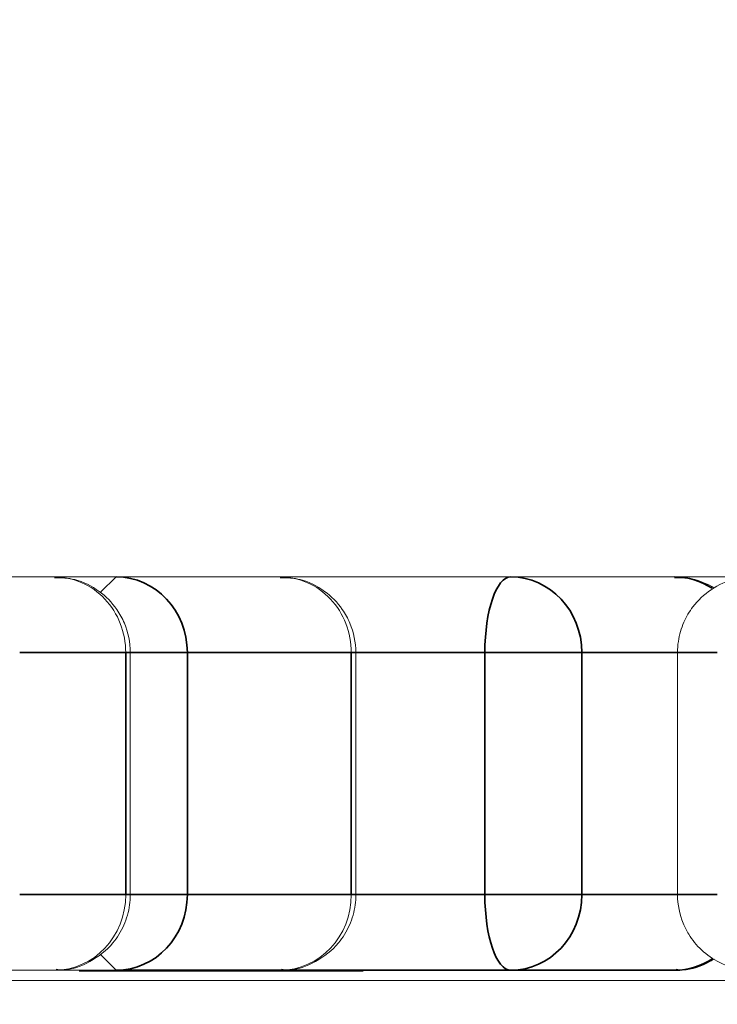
# Model space of a CAD drawing. Header units: millimetres. Extents: x 4 to 1188, y 1 to 840.
# Tile 266 of 299: x 897.623 to 897.82, y 493.607 to 493.886. Entities that reach past the tile are written whole.
import ezdxf

# ---------------------------------------------------------------- set-up
doc = ezdxf.new("R2010")
doc.units = ezdxf.units.MM
doc.layers.add('1', color=7, linetype='Continuous')
doc.styles.add('Arial Unicode MS', font='Arial Unicode MS')
doc.dimstyles.get("Standard").update_dxf_attribs({"dimtxt": 0.18, "dimasz": 0.18, "dimexe": 0.18, "dimexo": 0.0625, "dimgap": 0.09, "dimtad": 0, "dimtih": 1, "dimtoh": 1, "dimdec": 4, "dimzin": 0, "dimdsep": 46, "dimtxsty": 'Standard', "dimcen": 0.09, "dimadec": 0, "dimazin": 0, "dimtfac": 1, "dimtdec": 4, "dimtofl": 0, "dimtmove": 0, "dimatfit": 3, "dimfxl": 0, "dimtolj": 1, "dimtzin": 0, "dimarcsym": 0})

# ---------------------------------------------------------------- blocks, each defined once
blk = doc.blocks.new('_U18')
at = {"layer": '1', "color": 18, "lineweight": 35}
for p, q in [((919.36728, 499.38189), (938.16565, 499.38189)), ((936.16565, 499.38189), (936.16565, 485.8009)), ((891.02824, 485.8009), (938.16565, 485.8009))]:
    blk.add_line(p, q, dxfattribs=at)
at = {"layer": '1', "color": 18, "lineweight": 70}
for points in [[(936.16565, 499.38189), (936.94158, 495.88189), (935.38972, 495.88189)], [(936.16565, 485.8009), (935.38972, 489.3009), (936.94158, 489.30091)]]:
    blk.add_solid(points, dxfattribs=at)
at = {"layer": '1', "color": 18, "linetype": 'Continuous', "lineweight": 13, "insert": (935.71277, 490.54557), "char_height": 3, "attachment_point": 7, "rotation": 90, "line_spacing_factor": 1.047437, "style": 'Arial Unicode MS'}
blk.add_mtext('\\fArial Unicode MS|b0|i0;\\W1.0000;95', dxfattribs=at)

msp = doc.modelspace()

# ---------------------------------------------------------------- hatches: boundary and pattern name
at = {"layer": '1', "linetype": 'Continuous', "lineweight": 35}
h = msp.add_hatch(dxfattribs=at)
h.set_pattern_fill('ANSI31', color=154, scale=1.55, angle=-2.13e-14, style=0)
h.paths.add_polyline_path([(901.44632, 494.79975), (903.36338, 494.79975), (903.36338, 493.94261), (903.78107, 493.94261), (903.78107, 493.72832), (895.81012, 493.72832), (895.81012, 493.46118), (895.09608, 493.46118), (895.09608, 493.72832), (894.90922, 493.72832), (894.90922, 493.94261), (901.44632, 493.94261)], flags=0)
h = msp.add_hatch(dxfattribs=at)
h.set_pattern_fill('ANSI31', color=154, scale=1.55, angle=29.9848, style=0)
h.paths.add_polyline_path([(905.19477, 493.72832), (905.19477, 493.96236), (905.8695, 493.96236), (905.8695, 493.72832)], flags=0)
h.paths.add_polyline_path([(894.90922, 493.72832), (894.90922, 493.96236), (902.87474, 493.96236), (902.87474, 493.72832)], flags=0)
h.paths.add_polyline_path([(903.01448, 493.72832), (903.01448, 493.96236), (904.7935, 493.96236), (904.7935, 493.72832)], flags=0)

# ---------------------------------------------------------------- linework, layer by layer
at = {"layer": '1', "color": 154, "linetype": 'Continuous', "lineweight": 13}
for p, q in [((902.87474, 493.72832), (894.90922, 493.72832)), ((903.78107, 493.72832), (895.81012, 493.72832)), ((897.63247, 493.72832), (897.59978, 493.72832)), ((897.6539, 493.63832), (897.6539, 493.70689)), ((897.71777, 493.63832), (897.71777, 493.70689)), ((897.80885, 493.70689), (897.80885, 493.63832)), ((897.63247, 493.61689), (897.53942, 493.61689)), ((897.59978, 493.61689), (897.63247, 493.61689)), ((897.69634, 493.61689), (897.63247, 493.61689)), ((897.63247, 493.61689), (897.64992, 493.61689)), ((897.64009, 493.61689), (897.64009, 493.61661)), ((897.64732, 493.61661), (897.64732, 493.61689)), ((897.66157, 493.61689), (897.66157, 493.61661)), ((897.6637, 493.61689), (897.6637, 493.61661)), ((897.6735, 493.61689), (897.6735, 493.61661)), ((897.68241, 493.61661), (897.68241, 493.61689)), ((897.6909, 493.61689), (897.6909, 493.61661)), ((897.6909, 493.61689), (897.69326, 493.61689)), ((897.69207, 493.61689), (897.70002, 493.61689)), ((897.70002, 493.61689), (897.70002, 493.61661)), ((897.71493, 493.61661), (897.71493, 493.61689)), ((897.71493, 493.61689), (897.71564, 493.61689)), ((897.80803, 493.61689), (897.7152, 493.61689)), ((897.71929, 493.61689), (897.71929, 493.61661)), ((897.71929, 493.61689), (897.71986, 493.61689)), ((898.25378, 493.61403), (897.40444, 493.61403)), ((897.63947, 493.61661), (897.64009, 493.61661)), ((897.64039, 493.61661), (897.63965, 493.61661)), ((897.64863, 493.61661), (897.66138, 493.61661)), ((897.65024, 493.61661), (897.64863, 493.61661)), ((897.6666, 493.61661), (897.65024, 493.61661)), ((897.66157, 493.61661), (897.65731, 493.61661)), ((897.65912, 493.61661), (897.6637, 493.61661)), ((897.66138, 493.61661), (897.65988, 493.61661)), ((897.6637, 493.61661), (897.6666, 493.61661)), ((897.66644, 493.61661), (897.6735, 493.61661)), ((897.6688, 493.61661), (897.6665, 493.61661)), ((897.6922, 493.61661), (897.68621, 493.61661)), ((897.6909, 493.61661), (897.69221, 493.61661)), ((897.69206, 493.61661), (897.70002, 493.61661)), ((897.69278, 493.61661), (897.69207, 493.61661)), ((897.71515, 493.61661), (897.71128, 493.61661)), ((897.71564, 493.61661), (897.71157, 493.61661)), ((897.71965, 493.61661), (897.71278, 493.61661)), ((897.71486, 493.61661), (897.71517, 493.61661)), ((897.71493, 493.61661), (897.71564, 493.61661)), ((897.71929, 493.61661), (897.71986, 493.61661))]:
    msp.add_line(p, q, dxfattribs=at)
at = {"layer": '1', "color": 154, "linetype": 'Continuous', "lineweight": 35}
for p, q in [((897.64992, 493.72832), (897.64551, 493.724)), ((897.62259, 493.70689), (897.65261, 493.70689)), ((897.6539, 493.70689), (897.65261, 493.70689)), ((897.65261, 493.70689), (897.65261, 493.63832)), ((897.65399, 493.70689), (897.67006, 493.70689)), ((897.67006, 493.70689), (897.71648, 493.70689)), ((897.67006, 493.63832), (897.67006, 493.70689)), ((897.71777, 493.70689), (897.71648, 493.70689)), ((897.71648, 493.70689), (897.71648, 493.63832)), ((897.71777, 493.70689), (897.75429, 493.70689)), ((897.75429, 493.70689), (897.78175, 493.70689)), ((897.75429, 493.70689), (897.75429, 493.63832)), ((897.78175, 493.70689), (897.80885, 493.70689)), ((897.78175, 493.63832), (897.78175, 493.70689)), ((897.80885, 493.70689), (897.82011, 493.70689)), ((897.65261, 493.63832), (897.62259, 493.63832)), ((897.6539, 493.63832), (897.65261, 493.63832)), ((897.6539, 493.63832), (897.67006, 493.63832)), ((897.71648, 493.63832), (897.67006, 493.63832)), ((897.71777, 493.63832), (897.71648, 493.63832)), ((897.75429, 493.63832), (897.71777, 493.63832)), ((897.75429, 493.63832), (897.78175, 493.63832)), ((897.80885, 493.63832), (897.78175, 493.63832)), ((897.80885, 493.63832), (897.82011, 493.63832)), ((897.64539, 493.62149), (897.64992, 493.61689)), ((897.64992, 493.61689), (897.69634, 493.61689)), ((897.69634, 493.61689), (897.76162, 493.61689)), ((897.76162, 493.61689), (897.80803, 493.61689))]:
    msp.add_line(p, q, dxfattribs=at)
at = {"layer": '1', "color": 154, "linetype": 'Continuous', "lineweight": 13}
for centre, start_param, end_param in [((897.63247, 493.70689), 1.570796, 3.141593), ((897.69634, 493.70689), 1.570796, 3.141593), ((897.63247, 493.63832), 0, 1.570796), ((897.69634, 493.63832), 0, 1.570796)]:
    msp.add_ellipse(centre, major_axis=(0, -0.02143), ratio=0.939693, start_param=start_param, end_param=end_param, dxfattribs=at)
at = {"layer": '1', "color": 154, "linetype": 'Continuous', "lineweight": 35}
for centre, major_axis, ratio, start_param, end_param in [((897.64992, 493.70689), (0, 0.02143), 0.939693, 4.712389, 6.283185), ((897.76162, 493.70689), (0, -0.02143), 0.34202, 3.141593, 4.712389), ((897.76162, 493.70689), (0, 0.02143), 0.939693, 4.712389, 6.283185), ((897.80803, 493.70689), (0, -0.02143), 0.939693, 2.58612, 3.141593), ((897.64992, 493.63832), (0, 0.02143), 0.939693, 3.141593, 4.712389), ((897.76162, 493.63832), (0, -0.02143), 0.34202, 4.712389, 6.283185), ((897.76162, 493.63832), (0, 0.02143), 0.939693, 3.141593, 4.712389), ((897.80803, 493.63832), (0, -0.02143), 0.939693, 0, 0.567401)]:
    msp.add_ellipse(centre, major_axis=major_axis, ratio=ratio, start_param=start_param, end_param=end_param, dxfattribs=at)
at = {"layer": '1', "color": 154, "linetype": 'Continuous', "lineweight": 13}
for points, knots in [([(897.6539, 493.70689), (897.65386, 493.70986), (897.65302, 493.71407), (897.64976, 493.72001), (897.64518, 493.72465), (897.63885, 493.72782), (897.63444, 493.72815), (897.63246, 493.72802)], [0, 0, 0, 0, 0.253368, 0.387166, 0.60048, 0.829589, 1, 1, 1, 1]), ([(897.71777, 493.70689), (897.71773, 493.70986), (897.71689, 493.71407), (897.71363, 493.72001), (897.70905, 493.72465), (897.70272, 493.72782), (897.69831, 493.72815), (897.69633, 493.72802)], [0, 0, 0, 0, 0.253368, 0.387166, 0.60048, 0.829589, 1, 1, 1, 1]), ([(897.81916, 493.72521), (897.81746, 493.72626), (897.81384, 493.72786), (897.81, 493.72815), (897.80803, 493.72802)], [0, 0, 0, 0, 0.509588, 1, 1, 1, 1]), ([(897.82998, 493.72798), (897.82838, 493.72811), (897.82433, 493.72793), (897.81826, 493.72511), (897.8134, 493.72057), (897.81037, 493.71541), (897.80906, 493.7109), (897.80885, 493.70796), (897.80885, 493.70689)], [0, 0, 0, 0, 0.140369, 0.36863, 0.582532, 0.733209, 0.904554, 1, 1, 1, 1]), ([(897.63289, 493.61716), (897.6335, 493.61707), (897.63679, 493.61677), (897.6428, 493.61907), (897.64874, 493.62373), (897.65233, 493.62957), (897.6537, 493.63439), (897.6539, 493.63734), (897.6539, 493.63832)], [0, 0, 0, 0, 0.055184, 0.300131, 0.552337, 0.731643, 0.911838, 1, 1, 1, 1]), ([(897.69676, 493.61716), (897.69737, 493.61707), (897.70066, 493.61677), (897.70667, 493.61907), (897.71261, 493.62373), (897.7162, 493.62957), (897.71757, 493.63439), (897.71777, 493.63734), (897.71777, 493.63832)], [0, 0, 0, 0, 0.055184, 0.300131, 0.552337, 0.731643, 0.911838, 1, 1, 1, 1]), ([(897.80885, 493.63832), (897.80888, 493.63544), (897.80963, 493.63161), (897.81228, 493.62637), (897.81559, 493.62231), (897.82087, 493.61875), (897.82609, 493.61688), (897.82931, 493.61708), (897.83024, 493.61721)], [0, 0, 0, 0, 0.247003, 0.350811, 0.522748, 0.709597, 0.918237, 1, 1, 1, 1]), ([(897.80845, 493.61716), (897.80906, 493.61707), (897.81235, 493.61677), (897.81607, 493.61819), (897.81884, 493.61983), (897.81924, 493.62008)], [0, 0, 0, 0, 0.161452, 0.878098, 1, 1, 1, 1]), ([(897.68241, 493.61689), (897.68282, 493.61689), (897.68368, 493.61689), (897.68485, 493.61689), (897.68599, 493.61689), (897.68707, 493.61689), (897.68811, 493.61689), (897.6891, 493.61689), (897.69004, 493.61689), (897.6906, 493.61689), (897.6909, 493.61689)], [0, 0, 0, 0, 0.097421, 0.200886, 0.311172, 0.429798, 0.55774, 0.694715, 0.84213, 1, 1, 1, 1]), ([(897.70002, 493.61689), (897.70043, 493.61689), (897.70122, 493.61689), (897.70243, 493.61689), (897.70361, 493.61689), (897.70477, 493.61689), (897.7059, 493.61689), (897.70701, 493.61689), (897.70809, 493.61689), (897.70914, 493.61689), (897.71013, 493.61689), (897.71105, 493.61689), (897.7119, 493.61689), (897.71267, 493.61689), (897.71336, 493.61689), (897.71396, 493.61689), (897.7145, 493.61689), (897.71478, 493.61689), (897.71493, 493.61689)], [0, 0, 0, 0, 0.070442, 0.138089, 0.203178, 0.266139, 0.327929, 0.38919, 0.450254, 0.512347, 0.573843, 0.633933, 0.69346, 0.752479, 0.812386, 0.87307, 0.935184, 1, 1, 1, 1]), ([(897.71157, 493.61689), (897.71204, 493.61689), (897.71296, 493.61689), (897.71428, 493.61689), (897.71546, 493.61689), (897.7165, 493.61689), (897.71741, 493.61689), (897.71818, 493.61689), (897.71882, 493.61689), (897.71913, 493.61689), (897.71929, 493.61689)], [0, 0, 0, 0, 0.145359, 0.278702, 0.403602, 0.521669, 0.637521, 0.753704, 0.873213, 1, 1, 1, 1]), ([(897.64009, 493.61661), (897.64024, 493.61661), (897.64053, 493.61661), (897.64114, 493.61661), (897.64187, 493.61661), (897.64272, 493.61661), (897.64369, 493.61661), (897.64479, 493.61661), (897.64599, 493.61661), (897.64687, 493.61661), (897.64732, 493.61661)], [0, 0, 0, 0, 0.127893, 0.251579, 0.372793, 0.492778, 0.61359, 0.737809, 0.86618, 1, 1, 1, 1]), ([(897.65457, 493.61661), (897.65422, 493.61661), (897.65353, 493.61661), (897.65246, 493.61661), (897.65141, 493.61661), (897.65035, 493.61661), (897.64931, 493.61661), (897.64827, 493.61661), (897.64724, 493.61661), (897.64623, 493.61661), (897.64526, 493.61661), (897.64434, 493.61661), (897.6435, 493.61661), (897.64273, 493.61661), (897.64203, 493.61661), (897.6414, 493.61661), (897.64085, 493.61661), (897.64055, 493.61661), (897.64039, 493.61661)], [0, 0, 0, 0, 0.061997, 0.122088, 0.181375, 0.239508, 0.297836, 0.35688, 0.417282, 0.47964, 0.5425, 0.604962, 0.666991, 0.730216, 0.794173, 0.860458, 0.928578, 1, 1, 1, 1]), ([(897.64874, 493.61661), (897.64847, 493.61661), (897.64797, 493.61661), (897.64726, 493.61661), (897.64661, 493.61661), (897.64604, 493.61661), (897.64553, 493.61661), (897.6451, 493.61661), (897.64472, 493.61661), (897.64443, 493.61661), (897.6442, 493.61661), (897.64406, 493.61661), (897.64398, 493.61661), (897.64396, 493.61661), (897.64405, 493.61661), (897.6442, 493.61661), (897.64441, 493.61661), (897.64461, 493.61661), (897.64472, 493.61661)], [0, 0, 0, 0, 0.065801, 0.128677, 0.188676, 0.247598, 0.304849, 0.361786, 0.419523, 0.478682, 0.53877, 0.598799, 0.660184, 0.722952, 0.787993, 0.855404, 0.926153, 1, 1, 1, 1]), ([(897.64472, 493.61661), (897.64482, 493.61661), (897.64503, 493.61661), (897.64541, 493.61661), (897.64582, 493.61661), (897.64626, 493.61661), (897.64675, 493.61661), (897.64727, 493.61661), (897.64784, 493.61661), (897.64844, 493.61661), (897.64907, 493.61661), (897.64974, 493.61661), (897.65044, 493.61661), (897.65117, 493.61661), (897.65192, 493.61661), (897.65271, 493.61661), (897.65352, 493.61661), (897.65407, 493.61661), (897.65435, 493.61661)], [0, 0, 0, 0, 0.072866, 0.141887, 0.207453, 0.270438, 0.331641, 0.390108, 0.448069, 0.505503, 0.562488, 0.619084, 0.676416, 0.735452, 0.796241, 0.860406, 0.928305, 1, 1, 1, 1]), ([(897.64732, 493.61661), (897.64769, 493.61661), (897.64842, 493.61661), (897.64953, 493.61661), (897.65061, 493.61661), (897.65168, 493.61661), (897.65273, 493.61661), (897.65375, 493.61661), (897.65475, 493.61661), (897.65572, 493.61661), (897.65665, 493.61661), (897.65753, 493.61661), (897.65835, 493.61661), (897.65912, 493.61661), (897.65982, 493.61661), (897.66046, 493.61661), (897.66106, 493.61661), (897.6614, 493.61661), (897.66157, 493.61661)], [0, 0, 0, 0, 0.069298, 0.135561, 0.199671, 0.261716, 0.322662, 0.382907, 0.443032, 0.503501, 0.563724, 0.62398, 0.683629, 0.743848, 0.805192, 0.867649, 0.932778, 1, 1, 1, 1]), ([(897.65731, 493.61661), (897.65717, 493.61661), (897.65691, 493.61661), (897.65649, 493.61661), (897.65605, 493.61661), (897.65559, 493.61661), (897.6551, 493.61661), (897.65461, 493.61661), (897.65409, 493.61661), (897.65356, 493.61661), (897.65301, 493.61661), (897.65244, 493.61661), (897.65186, 493.61661), (897.65126, 493.61661), (897.65064, 493.61661), (897.65002, 493.61661), (897.64938, 493.61661), (897.64895, 493.61661), (897.64874, 493.61661)], [0, 0, 0, 0, 0.077361, 0.15048, 0.219977, 0.286681, 0.349678, 0.41068, 0.469427, 0.526756, 0.583142, 0.638824, 0.695263, 0.752696, 0.810849, 0.871356, 0.934436, 1, 1, 1, 1]), ([(897.65435, 493.61661), (897.65469, 493.61661), (897.65534, 493.61661), (897.65623, 493.61661), (897.65699, 493.61661), (897.65762, 493.61661), (897.65813, 493.61661), (897.65856, 493.61661), (897.6589, 493.61661), (897.65905, 493.61661), (897.65912, 493.61661)], [0, 0, 0, 0, 0.14786, 0.283561, 0.412369, 0.534236, 0.652692, 0.768663, 0.883652, 1, 1, 1, 1]), ([(897.65988, 493.61661), (897.6597, 493.61661), (897.65936, 493.61661), (897.65878, 493.61661), (897.65817, 493.61661), (897.65752, 493.61661), (897.65684, 493.61661), (897.65612, 493.61661), (897.65536, 493.61661), (897.65484, 493.61661), (897.65457, 493.61661)], [0, 0, 0, 0, 0.136729, 0.268515, 0.395529, 0.52, 0.640496, 0.761236, 0.880107, 1, 1, 1, 1]), ([(897.68621, 493.61661), (897.68576, 493.61661), (897.68488, 493.61661), (897.68354, 493.61661), (897.68221, 493.61661), (897.68091, 493.61661), (897.67966, 493.61661), (897.67847, 493.61661), (897.67735, 493.61661), (897.67632, 493.61661), (897.67533, 493.61661), (897.67436, 493.61661), (897.67341, 493.61661), (897.67264, 493.61661), (897.67203, 493.61661), (897.67156, 493.61661), (897.6711, 493.61661), (897.67064, 493.61661), (897.67018, 493.61661), (897.66971, 493.61661), (897.66925, 493.61661), (897.66895, 493.61661), (897.6688, 493.61661)], [0, 0, 0, 0, 0.056724, 0.111437, 0.164368, 0.216435, 0.267641, 0.31736, 0.367473, 0.41821, 0.471404, 0.527966, 0.588061, 0.652134, 0.686345, 0.723264, 0.76261, 0.804739, 0.84943, 0.896711, 0.94689, 1, 1, 1, 1]), ([(897.67322, 493.61661), (897.67299, 493.61661), (897.67253, 493.61661), (897.67196, 493.61661), (897.67152, 493.61661), (897.67119, 493.61661), (897.67099, 493.61661), (897.67092, 493.61661), (897.67096, 493.61661), (897.67114, 493.61661), (897.67142, 493.61661), (897.67175, 493.61661), (897.67214, 493.61661), (897.67259, 493.61661), (897.67309, 493.61661), (897.67365, 493.61661), (897.67427, 493.61661), (897.67472, 493.61661), (897.67495, 493.61661)], [0, 0, 0, 0, 0.118432, 0.226295, 0.323755, 0.41098, 0.488319, 0.556611, 0.615569, 0.667048, 0.713541, 0.757735, 0.79954, 0.839813, 0.879732, 0.91913, 0.959218, 1, 1, 1, 1]), ([(897.68481, 493.61661), (897.68456, 493.61661), (897.68408, 493.61661), (897.68334, 493.61661), (897.6826, 493.61661), (897.68187, 493.61661), (897.68114, 493.61661), (897.68042, 493.61661), (897.6797, 493.61661), (897.67898, 493.61661), (897.67826, 493.61661), (897.67754, 493.61661), (897.67683, 493.61661), (897.67611, 493.61661), (897.67539, 493.61661), (897.67466, 493.61661), (897.67392, 493.61661), (897.67346, 493.61661), (897.67322, 493.61661)], [0, 0, 0, 0, 0.043119, 0.084777, 0.125232, 0.166126, 0.207413, 0.250196, 0.294277, 0.341348, 0.392964, 0.452351, 0.519819, 0.596849, 0.682952, 0.778459, 0.884371, 1, 1, 1, 1]), ([(897.6735, 493.61661), (897.6739, 493.61661), (897.67469, 493.61661), (897.67588, 493.61661), (897.67704, 493.61661), (897.67817, 493.61661), (897.67928, 493.61661), (897.68035, 493.61661), (897.68141, 493.61661), (897.68207, 493.61661), (897.68241, 493.61661)], [0, 0, 0, 0, 0.137903, 0.268873, 0.395178, 0.517089, 0.636743, 0.756222, 0.876628, 1, 1, 1, 1]), ([(897.67495, 493.61661), (897.67518, 493.61661), (897.67564, 493.61661), (897.67634, 493.61661), (897.67706, 493.61661), (897.67777, 493.61661), (897.67848, 493.61661), (897.67919, 493.61661), (897.67991, 493.61661), (897.68064, 493.61661), (897.68137, 493.61661), (897.68208, 493.61661), (897.68281, 493.61661), (897.68354, 493.61661), (897.68427, 493.61661), (897.68502, 493.61661), (897.68577, 493.61661), (897.68624, 493.61661), (897.68648, 493.61661)], [0, 0, 0, 0, 0.040773, 0.080851, 0.120114, 0.160024, 0.200507, 0.242303, 0.286488, 0.332651, 0.383767, 0.443091, 0.510974, 0.588295, 0.675908, 0.773346, 0.881594, 1, 1, 1, 1]), ([(897.68241, 493.61661), (897.68282, 493.61661), (897.68368, 493.61661), (897.68485, 493.61661), (897.68599, 493.61661), (897.68707, 493.61661), (897.68811, 493.61661), (897.6891, 493.61661), (897.69004, 493.61661), (897.6906, 493.61661), (897.6909, 493.61661)], [0, 0, 0, 0, 0.097421, 0.200886, 0.311172, 0.429798, 0.55774, 0.694715, 0.84213, 1, 1, 1, 1]), ([(897.68853, 493.61661), (897.68845, 493.61661), (897.68829, 493.61661), (897.68798, 493.61661), (897.68759, 493.61661), (897.68716, 493.61661), (897.68665, 493.61661), (897.6861, 493.61661), (897.68548, 493.61661), (897.68503, 493.61661), (897.68481, 493.61661)], [0, 0, 0, 0, 0.134393, 0.262803, 0.38593, 0.507853, 0.627247, 0.748261, 0.872335, 1, 1, 1, 1]), ([(897.68648, 493.61661), (897.68671, 493.61661), (897.68715, 493.61661), (897.68772, 493.61661), (897.68815, 493.61661), (897.68848, 493.61661), (897.68868, 493.61661), (897.68876, 493.61661), (897.68873, 493.61661), (897.6886, 493.61661), (897.68853, 493.61661)], [0, 0, 0, 0, 0.170464, 0.327198, 0.470509, 0.6006, 0.717486, 0.822846, 0.916112, 1, 1, 1, 1]), ([(897.70245, 493.61661), (897.70216, 493.61661), (897.70159, 493.61661), (897.70076, 493.61661), (897.69996, 493.61661), (897.69918, 493.61661), (897.69845, 493.61661), (897.69774, 493.61661), (897.69707, 493.61661), (897.69643, 493.61661), (897.69583, 493.61661), (897.69527, 493.61661), (897.69475, 493.61661), (897.69426, 493.61661), (897.69383, 493.61661), (897.69344, 493.61661), (897.69308, 493.61661), (897.69288, 493.61661), (897.69278, 493.61661)], [0, 0, 0, 0, 0.069013, 0.135236, 0.199611, 0.262419, 0.323723, 0.383765, 0.443773, 0.503795, 0.563823, 0.623484, 0.683469, 0.743591, 0.805727, 0.868616, 0.933278, 1, 1, 1, 1]), ([(897.69722, 493.61661), (897.69715, 493.61661), (897.69699, 493.61661), (897.69683, 493.61661), (897.69674, 493.61661), (897.6967, 493.61661), (897.69674, 493.61661), (897.69685, 493.61661), (897.69702, 493.61661), (897.69725, 493.61661), (897.69756, 493.61661), (897.69792, 493.61661), (897.69835, 493.61661), (897.69884, 493.61661), (897.6994, 493.61661), (897.70002, 493.61661), (897.7007, 493.61661), (897.70118, 493.61661), (897.70143, 493.61661)], [0, 0, 0, 0, 0.066572, 0.13029, 0.192297, 0.252922, 0.312507, 0.371488, 0.430679, 0.491399, 0.55197, 0.611245, 0.671453, 0.732173, 0.795077, 0.860442, 0.928163, 1, 1, 1, 1]), ([(897.70639, 493.61661), (897.70614, 493.61661), (897.70564, 493.61661), (897.70489, 493.61661), (897.70415, 493.61661), (897.70344, 493.61661), (897.70274, 493.61661), (897.70207, 493.61661), (897.70141, 493.61661), (897.70078, 493.61661), (897.70018, 493.61661), (897.69961, 493.61661), (897.6991, 493.61661), (897.69863, 493.61661), (897.69821, 493.61661), (897.69783, 493.61661), (897.6975, 493.61661), (897.69732, 493.61661), (897.69722, 493.61661)], [0, 0, 0, 0, 0.071137, 0.138231, 0.203142, 0.26568, 0.326444, 0.386738, 0.447229, 0.507578, 0.568073, 0.6278, 0.68712, 0.747031, 0.807329, 0.869576, 0.933384, 1, 1, 1, 1]), ([(897.6998, 493.61661), (897.69967, 493.61661), (897.69943, 493.61661), (897.69929, 493.61661), (897.69932, 493.61661), (897.69956, 493.61661), (897.69998, 493.61661), (897.70061, 493.61661), (897.70143, 493.61661), (897.7021, 493.61661), (897.70245, 493.61661)], [0, 0, 0, 0, 0.124835, 0.244778, 0.360989, 0.477964, 0.596922, 0.721591, 0.855098, 1, 1, 1, 1]), ([(897.71278, 493.61661), (897.71242, 493.61661), (897.71172, 493.61661), (897.71065, 493.61661), (897.7096, 493.61661), (897.70858, 493.61661), (897.70759, 493.61661), (897.70662, 493.61661), (897.70567, 493.61661), (897.70476, 493.61661), (897.70389, 493.61661), (897.70309, 493.61661), (897.70236, 493.61661), (897.70169, 493.61661), (897.70111, 493.61661), (897.70059, 493.61661), (897.70015, 493.61661), (897.69992, 493.61661), (897.6998, 493.61661)], [0, 0, 0, 0, 0.073201, 0.142587, 0.209625, 0.274883, 0.337931, 0.400462, 0.462501, 0.525005, 0.586689, 0.646813, 0.705215, 0.762881, 0.820728, 0.879295, 0.938511, 1, 1, 1, 1]), ([(897.70002, 493.61661), (897.70043, 493.61661), (897.70122, 493.61661), (897.70243, 493.61661), (897.70361, 493.61661), (897.70477, 493.61661), (897.7059, 493.61661), (897.70701, 493.61661), (897.70809, 493.61661), (897.70914, 493.61661), (897.71013, 493.61661), (897.71105, 493.61661), (897.7119, 493.61661), (897.71267, 493.61661), (897.71336, 493.61661), (897.71396, 493.61661), (897.7145, 493.61661), (897.71478, 493.61661), (897.71493, 493.61661)], [0, 0, 0, 0, 0.070442, 0.138089, 0.203178, 0.266139, 0.327929, 0.38919, 0.450254, 0.512347, 0.573843, 0.633933, 0.69346, 0.752479, 0.812386, 0.87307, 0.935184, 1, 1, 1, 1]), ([(897.70143, 493.61661), (897.70174, 493.61661), (897.70236, 493.61661), (897.70333, 493.61661), (897.70431, 493.61661), (897.70531, 493.61661), (897.70626, 493.61661), (897.70716, 493.61661), (897.70795, 493.61661), (897.70864, 493.61661), (897.70923, 493.61661), (897.70976, 493.61661), (897.7102, 493.61661), (897.71042, 493.61661), (897.71054, 493.61661)], [0, 0, 0, 0, 0.085719, 0.171409, 0.258144, 0.346929, 0.433983, 0.516734, 0.597416, 0.678635, 0.760267, 0.840143, 0.920177, 1, 1, 1, 1]), ([(897.70418, 493.61661), (897.70407, 493.61661), (897.70387, 493.61661), (897.70381, 493.61661), (897.70394, 493.61661), (897.70422, 493.61661), (897.70454, 493.61661), (897.70484, 493.61661), (897.70518, 493.61661), (897.70558, 493.61661), (897.70604, 493.61661), (897.70655, 493.61661), (897.7071, 493.61661), (897.7075, 493.61661), (897.7077, 493.61661)], [0, 0, 0, 0, 0.121251, 0.236225, 0.351248, 0.46958, 0.530064, 0.590153, 0.652342, 0.715003, 0.781621, 0.850161, 0.923157, 1, 1, 1, 1]), ([(897.71128, 493.61661), (897.71108, 493.61661), (897.71068, 493.61661), (897.71008, 493.61661), (897.7095, 493.61661), (897.70894, 493.61661), (897.70839, 493.61661), (897.70786, 493.61661), (897.70735, 493.61661), (897.70671, 493.61661), (897.70596, 493.61661), (897.7052, 493.61661), (897.70459, 493.61661), (897.70432, 493.61661), (897.70418, 493.61661)], [0, 0, 0, 0, 0.074627, 0.14464, 0.212124, 0.276993, 0.339648, 0.40073, 0.46211, 0.523286, 0.642551, 0.758565, 0.876614, 1, 1, 1, 1]), ([(897.71054, 493.61661), (897.71061, 493.61661), (897.71077, 493.61661), (897.71092, 493.61661), (897.71103, 493.61661), (897.71105, 493.61661), (897.71102, 493.61661), (897.71091, 493.61661), (897.71074, 493.61661), (897.71051, 493.61661), (897.71022, 493.61661), (897.70985, 493.61661), (897.70943, 493.61661), (897.70894, 493.61661), (897.7084, 493.61661), (897.70778, 493.61661), (897.70712, 493.61661), (897.70664, 493.61661), (897.70639, 493.61661)], [0, 0, 0, 0, 0.066317, 0.129769, 0.19137, 0.251932, 0.311622, 0.370964, 0.430518, 0.491181, 0.552101, 0.612139, 0.672483, 0.733576, 0.79644, 0.860911, 0.929048, 1, 1, 1, 1]), ([(897.7077, 493.61661), (897.70791, 493.61661), (897.70832, 493.61661), (897.70894, 493.61661), (897.70953, 493.61661), (897.71011, 493.61661), (897.71066, 493.61661), (897.71119, 493.61661), (897.7117, 493.61661), (897.71234, 493.61661), (897.71307, 493.61661), (897.71382, 493.61661), (897.71445, 493.61661), (897.71472, 493.61661), (897.71486, 493.61661)], [0, 0, 0, 0, 0.076073, 0.148412, 0.216418, 0.281164, 0.343381, 0.404328, 0.463673, 0.52286, 0.638732, 0.753818, 0.872606, 1, 1, 1, 1]), ([(897.71157, 493.61661), (897.71204, 493.61661), (897.71296, 493.61661), (897.71428, 493.61661), (897.71546, 493.61661), (897.7165, 493.61661), (897.71741, 493.61661), (897.71818, 493.61661), (897.71882, 493.61661), (897.71913, 493.61661), (897.71929, 493.61661)], [0, 0, 0, 0, 0.145359, 0.278702, 0.403602, 0.521669, 0.637521, 0.753704, 0.873213, 1, 1, 1, 1])]:
    msp.add_open_spline(points, degree=3, knots=knots, dxfattribs=at)

# ---------------------------------------------------------------- dimensions: what is measured, and where the dimension line sits
at = {"layer": '1', "color": 18, "linetype": 'Continuous', "lineweight": 13}
dim = msp.add_linear_dim(base=(936.16565, 499.38189), p1=(879.65399, 485.8009), p2=(911.22443, 499.38189), angle=270, dimstyle='Standard', override={"dimtxt": 3, "dimasz": 3.5, "dimexe": 2, "dimexo": 1, "dimgap": 1.5, "dimtad": 1, "dimtih": 0, "dimtoh": 0, "dimdec": 0, "dimlfac": 7, "dimzin": 8, "dimdsep": 44, "dimlunit": 2, "dimtxsty": 'Arial Unicode MS', "dimsah": 1, "dimse1": 0, "dimse2": 0, "dimsd1": 0, "dimsd2": 0, "dimclrd": 18, "dimclre": 18, "dimclrt": 18, "dimtol": 0, "dimtm": -0.1, "dimtfac": 0.666667, "dimtdec": 2, "dimtofl": 1, "dimtmove": 0, "dimtzin": 8, "dimlwd": 35, "dimlwe": 35}, dxfattribs=at)
dim.commit()
dim.dimension.update_dxf_attribs({"geometry": '_U18', "text_midpoint": (936.16565, 492.5914), "dimtype": 160})

doc.saveas('drawing.dxf')
